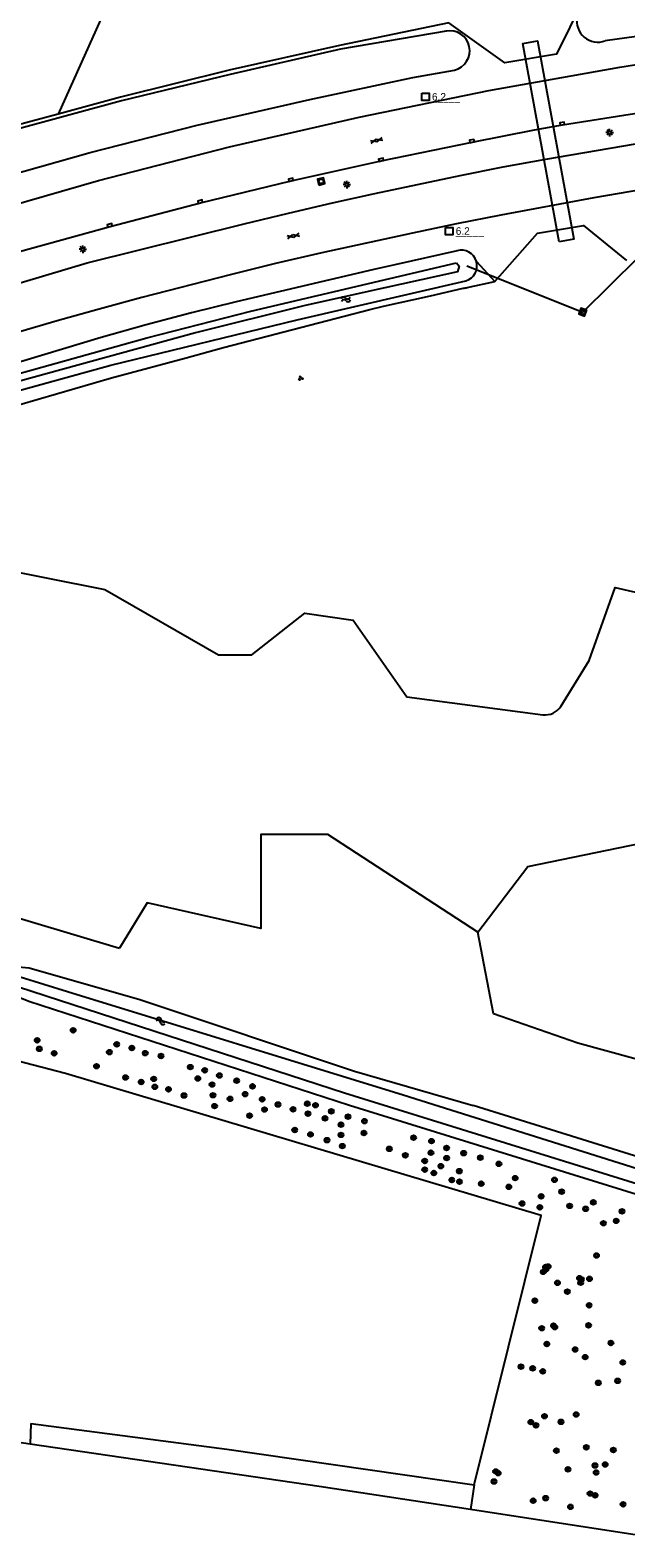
# Model space of a CAD drawing. Extents: x 133000 to 136000, y 400500 to 403500.
# Drawn here: x 133865.4 to 133964.2, y 400928.3 to 401178.4 of the extents above; entities that cross this region are included whole.
import ezdxf

# ---------------------------------------------------------------- set-up
doc = ezdxf.new("R2010")
doc.units = 0
for name, color, linetype in [('gg-afsc-draadraster', 7, 'Continuous'), ('gg-afsc-faunaraster', 7, 'Continuous'), ('gg-afsc-hekwerk', 7, 'Continuous'), ('gg-afsc-lijn draadraster', 7, 'Continuous'), ('gg-knt-bronhoudergrens', 7, 'Continuous'), ('gg-knt-verharding', 7, 'Continuous'), ('gg-kntw-bovenkant insteek waterloop', 7, 'Continuous'), ('gg-kntw-waterlijn', 7, 'Continuous'), ('gg-kwrk-duiker nz buis', 7, 'Continuous'), ('gg-kwrk-faunavoorziening', 7, 'Continuous'), ('gt-anno-nummer hm paal', 7, 'Continuous'), ('gt-grn-groengrens', 7, 'Continuous'), ('gt-symb-boom', 7, 'Continuous'), ('gt-symb-gesloten verharding', 7, 'Continuous'), ('gt-symb-groenvak', 7, 'Continuous'), ('gt-symb-hm paal', 7, 'Continuous'), ('gt-symb-kolk', 7, 'Continuous'), ('gt-symb-lichtmast', 7, 'Continuous'), ('gt-symb-rioolschacht', 7, 'Continuous'), ('gt-symb-watersymbool', 7, 'Continuous')]:
    doc.layers.add(name, color=color, linetype=linetype)

# ---------------------------------------------------------------- blocks, each defined once
blk = doc.blocks.new('gt0-BOOM')
at = {"layer": 'gt-symb-boom'}
for radius in [0.4, 0.2]:
    blk.add_circle((0, 0), radius, dxfattribs=at)
blk = doc.blocks.new('gt0-GESVH1')
at = {"layer": 'gt-symb-gesloten verharding'}
for p, q in [((-0.99, -0.26), (0.01, 0.24)), ((0.01, -0.26), (-0.99, 0.24)), ((0.01, 0.24), (1.01, -0.26)), ((1.01, 0.24), (0.01, -0.26))]:
    blk.add_line(p, q, dxfattribs=at)
blk = doc.blocks.new('gt0-KOLK')
at = {"layer": 'gt-symb-kolk'}
blk.add_lwpolyline([(0, 0), (0.38, 0), (0.38, 0.4), (-0.37, 0.4), (-0.37, 0), (0, 0)], dxfattribs=at)
blk = doc.blocks.new('gt0-HMpaal')
at = {"layer": 'gt-symb-hm paal'}
blk.add_lwpolyline([(-0.6, 0.6), (0.6, 0.6), (0.6, -0.6), (-0.6, -0.6)], close=True, dxfattribs=at)
blk = doc.blocks.new('gt0-LMAST')
at = {"layer": 'gt-symb-lichtmast'}
for p, q in [((-0.18, 0.17), (-0.45, 0.44)), ((-0.01, 0.25), (-0.01, 0.62)), ((0.17, 0.17), (0.44, 0.44)), ((-0.26, 0), (-0.63, 0)), ((-0.18, -0.18), (-0.45, -0.45)), ((-0.01, -0.25), (-0.01, -0.63)), ((0.44, -0.45), (0.17, -0.18)), ((0.24, 0), (0.62, 0))]:
    blk.add_line(p, q, dxfattribs=at)
blk.add_circle((-0.01, 0), 0.25, dxfattribs=at)
blk = doc.blocks.new('gt0-WA')
at = {"layer": 'gt-symb-watersymbool'}
for centre, start, end in [((-0.32, 0.02), 28.0725, 151.9275), ((0.43, 0.42), 208.0725, 331.9275), ((-0.32, -0.43), 28.0725, 151.9275), ((0.43, -0.03), 208.0725, 331.9275)]:
    blk.add_arc(centre, 0.425, start, end, dxfattribs=at)
blk = doc.blocks.new('gt0-RS')
at = {"layer": 'gt-symb-rioolschacht'}
blk.add_lwpolyline([(-0.5, -0.5), (0.5, -0.5), (0.5, 0.5), (-0.5, 0.5)], close=True, dxfattribs=at)
blk.add_circle((0, 0), 0.375, dxfattribs=at)
blk = doc.blocks.new('gt0-GRVAK')
at = {"layer": 'gt-symb-groenvak'}
for p, q in [((-0.11, 0.19), (-0.23, 0.24)), ((-0.18, 0.15), (0.09, 0.15)), ((-0.09, 0.21), (-0.16, 0.32)), ((-0.05, 0.21), (-0.05, 0.39)), ((0, 0.21), (0.06, 0.32)), ((0.01, 0.19), (0.13, 0.24)), ((0.26, -0.05), (0.2, 0.06)), ((0.3, -0.05), (0.3, 0.13)), ((0.35, -0.05), (0.41, 0.06)), ((-0.25, -0.23), (-0.36, -0.18)), ((-0.32, -0.26), (-0.05, -0.26)), ((-0.23, -0.21), (-0.29, -0.1)), ((-0.18, -0.2), (-0.18, -0.02)), ((-0.14, -0.21), (-0.07, -0.1)), ((-0.12, -0.23), (0, -0.18)), ((0.24, -0.07), (0.12, -0.02)), ((0.17, -0.11), (0.44, -0.11)), ((0.37, -0.07), (0.49, -0.02))]:
    blk.add_line(p, q, dxfattribs=at)

msp = doc.modelspace()

# ---------------------------------------------------------------- linework, layer by layer
at = {"layer": 'gg-afsc-draadraster'}
msp.add_line((133865.45, 400943.82), (133861.37, 400944.42), dxfattribs=at)
for points in [[(133939.03, 400937.08), (133944.72, 400959.95), (133950.15, 400981.78), (133871.3, 401005.33), (133863.23, 401007.45)], [(134023.85, 400967.88), (134010.33, 400961.62), (133980.7, 400975.25), (133968.92, 400928.28), (133938.4, 400932.96)], [(133865.55, 400947.28), (133898.02, 400943.02), (133939.03, 400937.08)], [(133938.4, 400932.96), (133913.36, 400936.79), (133865.45, 400943.82)]]:
    msp.add_lwpolyline(points, dxfattribs=at)
at = {"layer": 'gg-afsc-faunaraster'}
msp.add_line((133937.87, 401135.75), (133942.47, 401136.75), dxfattribs=at)
for points in [[(133942.47, 401136.75), (133949.54, 401144.73), (133957.15, 401146.01), (133964.26, 401140.23)], [(133924.01, 401132.65), (133931.81, 401134.37), (133937.18, 401135.63)], [(133834.58, 401107.53), (133841.22, 401109.72), (133851.5, 401112.77), (133878.93, 401120.75), (133891.28, 401124.08), (133897.47, 401125.81), (133908.95, 401128.78), (133921.74, 401132.07), (133924.01, 401132.65)]]:
    msp.add_lwpolyline(points, dxfattribs=at)
at = {"layer": 'gg-afsc-hekwerk'}
msp.add_line((133870.1, 401164.52), (133862.44, 401162.44), dxfattribs=at)
msp.add_lwpolyline([(133957.08, 401183.46), (133952.66, 401174.43), (133944.08, 401173.04), (133934.84, 401179.67), (133916.72, 401175.89), (133898.43, 401171.8), (133880.42, 401167.32), (133870.1, 401164.52)], dxfattribs=at)
at = {"layer": 'gg-afsc-lijn draadraster'}
msp.add_line((133865.45, 400943.82), (133861.37, 400944.42), dxfattribs=at)
for points in [[(134023.85, 400967.88), (134010.33, 400961.62), (133980.7, 400975.25), (133968.92, 400928.28), (133938.4, 400932.96)], [(133938.4, 400932.96), (133913.36, 400936.79), (133865.45, 400943.82)]]:
    msp.add_lwpolyline(points, dxfattribs=at)
at = {"layer": 'gg-knt-bronhoudergrens'}
msp.add_line((133865.55, 400947.28), (133865.45, 400943.82), dxfattribs=at)
at = {"layer": 'gg-knt-verharding'}
for points in [[(133846.84, 401144.85), (133876.76, 401153.5), (133898.49, 401159.1), (133919.96, 401164), (133941.47, 401168.4), (133963.14, 401172.3), (133983.98, 401175.59), (134005.29, 401178.31), (134026.74, 401180.66), (134030.7, 401181.03), (134051.53, 401182.71), (134070.59, 401183.72), (134093.28, 401184.63), (134111.76, 401184.85), (134128.22, 401184.7), (134147.89, 401184.12), (134156.18, 401183.82)], [(133863.67, 401141.73), (133878.69, 401145.85), (133893.66, 401149.79), (133908.68, 401153.42), (133923.63, 401156.73), (133938.69, 401159.84), (133949.02, 401161.88), (133953.64, 401162.73), (133968.73, 401165.09), (133985.47, 401167.84), (133998.78, 401169.62), (134013.78, 401171.41), (134028.9, 401172.97), (134043.67, 401174.23), (134058.77, 401175.31), (134073.66, 401176.07), (134088.72, 401176.61), (134103.72, 401176.89), (134119.8, 401176.91), (134137.11, 401176.61)], [(133874.87, 401139.81), (133900.92, 401146.31), (133908.23, 401148.07), (133915.56, 401149.78), (133922.54, 401151.33), (133936.68, 401154.32), (133943.83, 401155.74), (133950.9, 401157.03), (133972.22, 401160.69), (133979.07, 401161.77), (133985.92, 401162.79), (133997.02, 401164.34), (134000, 401164.71)], [(134000, 401156.87), (133997.61, 401156.58), (133974.99, 401153.27), (133966.94, 401152.01), (133958.86, 401150.61), (133943.46, 401147.74), (133936.12, 401146.28), (133928.79, 401144.76), (133913.78, 401141.49), (133906.11, 401139.73), (133898.57, 401137.85), (133883.96, 401134.06), (133876.88, 401132.16), (133869.9, 401130.2), (133862.95, 401128.18), (133855.2, 401125.85), (133847.46, 401123.47), (133840.79, 401121.35), (133831.99, 401118.44), (133817.11, 401113.24)], [(133815.73, 401120.85), (133822.55, 401123.32), (133834.46, 401127.34), (133853.19, 401133.37), (133874.87, 401139.81)]]:
    msp.add_lwpolyline(points, dxfattribs=at)
at = {"layer": 'gg-kntw-bovenkant insteek waterloop'}
for p, q in [((133936.18, 401141.82), (133925.9, 401139.49)), ((134000, 400974.65), (133918.34, 401000)), ((134000, 400980.88), (133938.87, 401000))]:
    msp.add_line(p, q, dxfattribs=at)
for points in [[(134047.57, 401187.03), (134021.33, 401184.85), (133999.62, 401182.43), (133982.02, 401180.01), (133969.11, 401177.84), (133960.75, 401176.67)], [(133934.36, 401178.29), (133916.85, 401175.3), (133898.6, 401171.1), (133880.59, 401166.73), (133862.54, 401161.77), (133844.73, 401156.56), (133826.91, 401150.57), (133809.62, 401144.69), (133789.84, 401137.5), (133767.52, 401128.72), (133747.8, 401120.31), (133731.19, 401112.09)], [(133850.92, 401151.12), (133856, 401152.68), (133875.41, 401158.12), (133893.12, 401162.66), (133911.77, 401166.92), (133928.88, 401170.58), (133935.75, 401171.82)], [(133925.9, 401139.49), (133922.38, 401138.72), (133899.58, 401133.35), (133892.19, 401131.54), (133884.69, 401129.55), (133877.22, 401127.47), (133864.38, 401123.57), (133848.86, 401118.96), (133842.21, 401116.76), (133835.61, 401114.42), (133833.43, 401113.56)], [(133824.7, 401106.33), (133840.76, 401111.91), (133857.57, 401116.99), (133878.82, 401122.83), (133909.7, 401130.37), (133937.66, 401136.85)], [(133918.34, 401000), (133865.24, 401017.3), (133862.24, 401018.51), (133861.01, 401020.09), (133861.08, 401021.83), (133862.87, 401023.06)], [(133862.87, 401023.06), (133865.26, 401022.85), (133883.64, 401017.61), (133919.21, 401005.74), (133938.87, 401000)]]:
    msp.add_lwpolyline(points, dxfattribs=at)
for centre, radius, start, end in [((133959.52, 401179.93), 3.48, 108.3918, 290.637), ((133934.98, 401175.04), 3.31, 283.3754, 100.8613), ((133936.9, 401139.33), 2.6, 16.6011, 106.133), ((133936.9, 401139.33), 2.6, 287.1209, 16.6364), ((133937, 401138.73), 3.11, 273.2704, 286.2445)]:
    msp.add_arc(centre, radius, start, end, dxfattribs=at)
at = {"layer": 'gg-kntw-waterlijn'}
for points in [[(133936.12, 401139.85), (133936.55, 401139.3), (133936.25, 401138.34), (133920.96, 401134.96), (133910.82, 401132.71), (133892.82, 401128.24), (133848.75, 401116.1), (133828.3, 401109.29), (133807.78, 401102.16), (133795.83, 401097.65), (133775.81, 401089.54), (133745.39, 401076.36), (133744.88, 401076.72), (133744.97, 401077.33), (133754.61, 401081.89), (133778.24, 401091.84), (133793.59, 401097.88), (133807.63, 401103.41), (133830.6, 401111.21), (133848.09, 401117.15), (133863.6, 401121.48), (133884.75, 401127.39), (133901.99, 401131.82), (133936.12, 401139.85)], [(134087.08, 400952.17), (134040.56, 400966.52), (134015.71, 400973.85), (133927.28, 401001.71), (133871.64, 401018.87), (133863.8, 401021.29), (133863.12, 401020.59), (133863.51, 401019.69), (133917.54, 401002.13), (133987.97, 400980.23), (134041.26, 400964.23), (134087.25, 400949.58), (134091.22, 400948.32), (134092.62, 400948.87), (134094.21, 400950.11), (134095.03, 400951.95), (134093.19, 400952.77), (134092.71, 400951.69), (134091.2, 400950.88), (134087.08, 400952.17)]]:
    msp.add_lwpolyline(points, dxfattribs=at)
at = {"layer": 'gg-kwrk-duiker nz buis'}
msp.add_lwpolyline([(133937.8, 401139.34), (133957.03, 401131.65), (133970.81, 401145.24)], dxfattribs=at)
at = {"layer": 'gg-kwrk-faunavoorziening'}
msp.add_lwpolyline([(133953.13, 401143.33), (133947.1, 401176.21), (133949.53, 401176.67), (133955.54, 401143.75), (133953.13, 401143.33)], dxfattribs=at)
at = {"layer": 'gt-grn-groengrens'}
for p, q in [((133939.39, 401140.07), (133942.47, 401136.75)), ((133939.03, 400937.08), (133938.4, 400932.96))]:
    msp.add_line(p, q, dxfattribs=at)
for points in [[(133957.08, 401183.46), (133891.65, 401212.64), (133870.1, 401164.52)], [(133834.58, 401107.53), (133848.59, 401091.43), (133877.81, 401085.65), (133896.64, 401074.78), (133902.19, 401074.78), (133910.95, 401081.71), (133918.95, 401080.54), (133927.85, 401067.84), (133950.42, 401064.86)], [(133953.36, 401066.24), (133958.11, 401073.85), (133962.4, 401085.99), (133989.31, 401079.75), (134020.07, 401073.72)], [(133939.61, 401028.75), (133914.76, 401044.96), (133903.65, 401044.96), (133903.65, 401029.38), (133884.85, 401033.63), (133880.25, 401026.11)], [(133939.61, 401028.75), (133947.9, 401039.68), (133966.7, 401043.52), (133984.49, 401036.04), (134002.48, 401029.77), (134014.81, 401036.85), (134055.85, 401028.96), (134075.66, 401020.66), (134085.36, 401009.94), (134080.31, 400985.05), (134072.83, 400978.38)], [(133793.36, 401018.51), (133805.26, 401018.51), (133816.58, 401014.58), (133828.56, 401014.58), (133830.9, 401016.32), (133836.56, 401006.37), (133840.49, 401006.37), (133842.34, 401037.47), (133880.25, 401026.11)], [(134072.83, 400978.38), (133956.19, 401010.34), (133942.24, 401015.2), (133939.61, 401028.75)]]:
    msp.add_lwpolyline(points, dxfattribs=at)
msp.add_arc((133950.82, 401067.83), 3, 262.4499, 328.0293, dxfattribs=at)

# ---------------------------------------------------------------- block references
at = {"layer": 'gt-symb-boom'}
for p in [(133866.6, 401010.84), (133872.57, 401012.5), (133866.96, 401009.42), (133869.42, 401008.68), (133878.57, 401008.87), (133879.79, 401010.17), (133882.3, 401009.56), (133884.52, 401008.7), (133887.13, 401008.24), (133876.44, 401006.53), (133891.98, 401006.39), (133894.37, 401005.86), (133881.26, 401004.67), (133883.84, 401003.92), (133885.92, 401004.43), (133886.1, 401003.12), (133893.23, 401004.49), (133895.59, 401003.49), (133896.8, 401004.99), (133899.67, 401004.13), (133902.3, 401003.19), (133888.37, 401002.71), (133890.93, 401001.68), (133895.74, 401001.72), (133898.57, 401001.13), (133901.06, 401001.9), (133903.9, 401001.05), (133896.01, 400999.92), (133901.81, 400998.33), (133904.29, 400999.34), (133906.51, 401000.18), (133909.01, 400999.38), (133911.37, 401000.31), (133911.48, 400998.67), (133912.72, 401000.06), (133915.35, 400999.05), (133918.12, 400998.17), (133909.29, 400995.95), (133914.31, 400997.88), (133916.95, 400996.83), (133920.84, 400997.42), (133911.91, 400995.22), (133914.64, 400994.27), (133916.95, 400995.14), (133917.17, 400993.28), (133920.76, 400995.46), (133928.99, 400994.68), (133931.96, 400994.11), (133924.96, 400992.82), (133927.62, 400991.76), (133930.83, 400990.82), (133931.86, 400992.18), (133934.46, 400992.96), (133934.47, 400991.29), (133937.29, 400992.1), (133940.04, 400991.36), (133930.83, 400989.38), (133932.34, 400988.81), (133933.51, 400989.95), (133936.56, 400989.13), (133943.13, 400990.33), (133935.31, 400987.66), (133936.58, 400987.38), (133940.2, 400987.04), (133944.78, 400986.53), (133945.83, 400987.97), (133952.34, 400987.68), (133953.53, 400985.72), (133946.96, 400983.75), (133949.9, 400983.13), (133950.12, 400984.95), (133954.85, 400983.36), (133958.77, 400983.94), (133957.5, 400982.87), (133962.57, 400980.87), (133963.53, 400982.46), (133960.44, 400980.48), (133950.84, 400973.21), (133951.28, 400973.31), (133959.31, 400975.13), (133950.48, 400972.41), (133950.91, 400972.82), (133952.84, 400970.6), (133956.48, 400971.37), (133956.68, 400970.61), (133956.78, 400971.18), (133958.13, 400971.25), (133954.47, 400969.14), (133949.07, 400967.64), (133958.07, 400966.87), (133952.18, 400963.49), (133952.4, 400963.24), (133957.99, 400963.54), (133950.22, 400963.06), (133961.69, 400960.62), (133951.06, 400960.45), (133955.75, 400959.54), (133957.42, 400958.27), (133946.78, 400956.69), (133948.72, 400956.4), (133950.39, 400955.9), (133963.65, 400957.39), (133959.6, 400954.01), (133962.8, 400954.33), (133950.69, 400948.46), (133955.93, 400948.75), (133948.42, 400947.49), (133949.27, 400946.96), (133953.41, 400947.54), (133957.61, 400943.31), (133952.65, 400942.75), (133962.09, 400942.87), (133942.6, 400939.3), (133943, 400939.02), (133954.57, 400939.64), (133959.05, 400940.28), (133959.23, 400939.12), (133960.74, 400940.46), (133942.31, 400937.63), (133958.23, 400935.63), (133948.81, 400934.44), (133950.88, 400934.86), (133954.98, 400933.43), (133959.08, 400935.33), (133963.7, 400933.85)]:
    msp.add_blockref('gt0-BOOM', p, dxfattribs=at)
at = {"layer": 'gt-symb-gesloten verharding'}
for p, rotation in [((133922.86, 401160.12), -163.8657954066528), ((133909.04, 401144.3), 13.591560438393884)]:
    msp.add_blockref('gt0-GESVH1', p, dxfattribs=dict(at, rotation=rotation))
at = {"layer": 'gt-symb-groenvak'}
msp.add_blockref('gt0-GRVAK', (133910.26, 401120.69), dxfattribs=at)
at = {"layer": 'gt-symb-hm paal'}
for p in [(133930.95, 401167.36), (133934.89, 401145.09)]:
    msp.add_blockref('gt0-HMpaal', p, dxfattribs=at)
at = {"layer": 'gt-symb-kolk'}
for p, rotation in [((133953.64, 401162.73), 8.916036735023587), ((133938.69, 401159.84), 11.130111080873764), ((133923.63, 401156.73), 11.658401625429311), ((133908.68, 401153.42), 12.479071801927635), ((133893.66, 401149.79), 13.591560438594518), ((133878.69, 401145.85), 14.772723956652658)]:
    msp.add_blockref('gt0-KOLK', p, dxfattribs=dict(at, rotation=rotation))
at = {"layer": 'gt-symb-lichtmast'}
for p in [(133961.49, 401161.45), (133917.93, 401152.82), (133874.18, 401142.09)]:
    msp.add_blockref('gt0-LMAST', p, dxfattribs=at)
at = {"layer": 'gt-symb-rioolschacht'}
for p, rotation in [((133913.67, 401153.35), 14.17514205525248), ((133957.03, 401131.65), 160.36929772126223)]:
    msp.add_blockref('gt0-RS', p, dxfattribs=dict(at, rotation=rotation))
at = {"layer": 'gt-symb-watersymbool'}
for p, rotation in [((133917.71, 401133.77), 9.321060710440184), ((133887.05, 401014.05), -18.416834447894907)]:
    msp.add_blockref('gt0-WA', p, dxfattribs=dict(at, rotation=rotation))

# ---------------------------------------------------------------- texts
at = {"layer": 'gt-anno-nummer hm paal'}
for p in [(133932.03, 401166.76), (133935.97, 401144.49)]:
    msp.add_text('6.2', height=1.25, dxfattribs=at).set_placement(p)
at = {"layer": 'gt-symb-hm paal'}
for p in [(133932.03, 401166.76), (133935.97, 401144.49)]:
    msp.add_text('_____', height=1.25, dxfattribs=at).set_placement(p)

doc.saveas('drawing.dxf')
